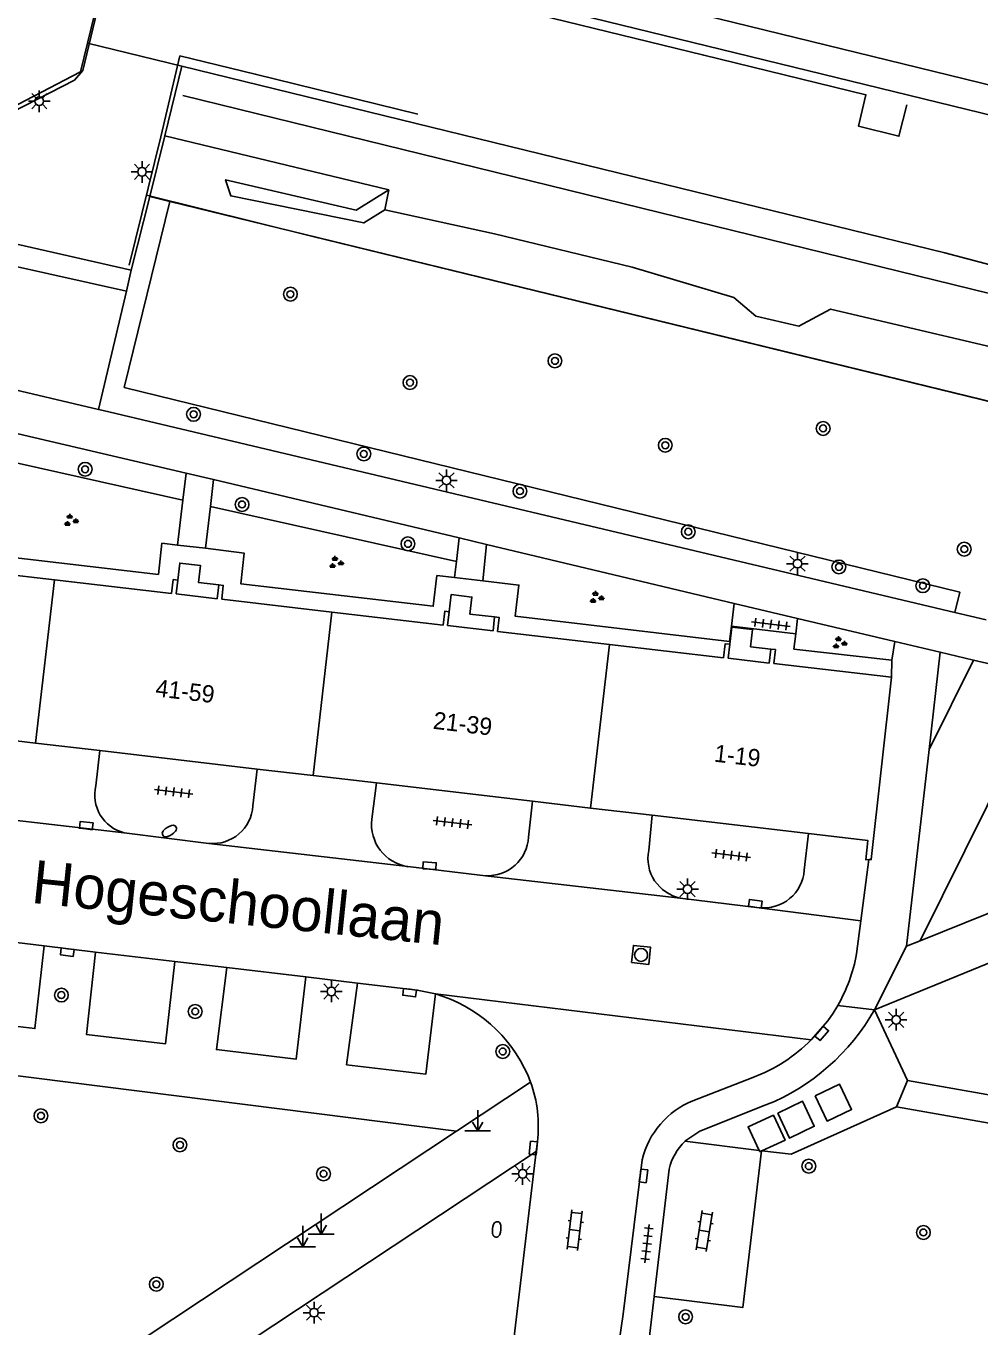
# Model space of a CAD drawing. Extents: x 131000 to 133014, y 396499 to 399001.
# Drawn here: x 131378.8 to 131434.1, y 397392.1 to 397467.5 of the extents above; entities that cross this region are included whole.
import ezdxf

# ---------------------------------------------------------------- set-up
doc = ezdxf.new("R2010")
doc.units = 0
for name, color, linetype in [('gg-afsc-hekwerk', 7, 'Continuous'), ('gg-anno-huisnummerreeks BGT', 7, 'Continuous'), ('gg-anno-openbare ruimte label', 7, 'Continuous'), ('gg-aspt-spoorlijn', 7, 'Continuous'), ('gg-bbg-hoofdgebouw', 7, 'Continuous'), ('gg-bbg-toegangstrap', 7, 'Continuous'), ('gg-bbg-tussenscheiding', 7, 'Continuous'), ('gg-knt-trap', 7, 'Continuous'), ('gg-knt-verharding', 7, 'Continuous'), ('gg-knt-verharding nz', 7, 'Continuous'), ('gg-kwrk-afval apart plaats', 7, 'Continuous'), ('gg-kwrk-keermuur', 7, 'Continuous'), ('gt-grn-groengrens', 7, 'Continuous'), ('gt-grn-weggrens', 7, 'Continuous'), ('gt-symb-boom', 7, 'Continuous'), ('gt-symb-brandkraan', 7, 'Continuous'), ('gt-symb-groenvak', 7, 'Continuous'), ('gt-symb-klinker verharding', 7, 'Continuous'), ('gt-symb-kolk', 7, 'Continuous'), ('gt-symb-lichtmast', 7, 'Continuous'), ('gt-symb-markant object', 7, 'Continuous'), ('gt-symb-rioolschacht', 7, 'Continuous'), ('gt-symb-tegel verharding', 7, 'Continuous'), ('gx-grn-maaiveld', 7, 'Continuous')]:
    doc.layers.add(name, color=color, linetype=linetype)

# ---------------------------------------------------------------- blocks, each defined once
blk = doc.blocks.new('gt0-LMAST')
at = {"layer": 'gt-symb-lichtmast'}
for p, q in [((-0.182, 0.173), (-0.447, 0.438)), ((-0.005, 0.246), (-0.005, 0.621)), ((0.172, 0.173), (0.437, 0.438)), ((-0.255, -0.004), (-0.63, -0.004)), ((-0.182, -0.181), (-0.447, -0.446)), ((-0.005, -0.254), (-0.005, -0.629)), ((0.437, -0.446), (0.172, -0.181)), ((0.245, -0.004), (0.62, -0.004))]:
    blk.add_line(p, q, dxfattribs=at)
blk.add_circle((-0.005, -0.004), 0.25, dxfattribs=at)
blk = doc.blocks.new('gt0-GRVAK')
at = {"layer": 'gt-symb-groenvak'}
for p, q in [((-0.11, 0.189), (-0.228, 0.24)), ((-0.182, 0.153), (0.088, 0.153)), ((-0.091, 0.211), (-0.156, 0.322)), ((-0.047, 0.214), (-0.047, 0.393)), ((-0.004, 0.211), (0.061, 0.322)), ((0.015, 0.189), (0.133, 0.24)), ((0.262, -0.052), (0.197, 0.059)), ((0.305, -0.049), (0.305, 0.13)), ((0.349, -0.052), (0.414, 0.059)), ((-0.245, -0.228), (-0.363, -0.177)), ((-0.318, -0.264), (-0.047, -0.264)), ((-0.226, -0.206), (-0.291, -0.095)), ((-0.183, -0.203), (-0.183, -0.024)), ((-0.139, -0.206), (-0.074, -0.095)), ((-0.12, -0.228), (-0.002, -0.177)), ((0.243, -0.074), (0.125, -0.023)), ((0.17, -0.11), (0.441, -0.11)), ((0.368, -0.074), (0.486, -0.023))]:
    blk.add_line(p, q, dxfattribs=at)
blk = doc.blocks.new('gt0-BOOM')
at = {"layer": 'gt-symb-boom'}
for radius in [0.4, 0.2]:
    blk.add_circle((0, 0), radius, dxfattribs=at)
blk = doc.blocks.new('gt0-TEG1')
at = {"layer": 'gt-symb-tegel verharding'}
for p, q in [((-1.125, 0), (1.125, 0)), ((-0.9, -0.25), (-0.9, 0.25)), ((-0.45, -0.25), (-0.45, 0.25)), ((0, -0.25), (0, 0.25)), ((0.45, -0.25), (0.45, 0.25)), ((0.9, -0.25), (0.9, 0.25))]:
    blk.add_line(p, q, dxfattribs=at)
blk = doc.blocks.new('gt0-KOLK')
at = {"layer": 'gt-symb-kolk'}
blk.add_lwpolyline([(0, 0), (0.375, 0), (0.375, 0.4), (-0.375, 0.4), (-0.375, 0), (0, 0)], dxfattribs=at)
blk = doc.blocks.new('gt0-RS')
at = {"layer": 'gt-symb-rioolschacht'}
blk.add_lwpolyline([(-0.5, -0.5), (0.5, -0.5), (0.5, 0.5), (-0.5, 0.5)], close=True, dxfattribs=at)
blk.add_circle((0, 0), 0.375, dxfattribs=at)
blk = doc.blocks.new('gt0-BR')
at = {"layer": 'gt-symb-brandkraan'}
for centre, radius, start, end in [((-0.244, 0), 0.206, 107.56694, 252.43307), ((0.599, -2.664), 3, 106.89205, 107.56694), ((0, -0.691), 0.938, 73.10799, 106.89205), ((-0.599, -2.664), 3, 72.43309, 73.10799), ((0.244, 0), 0.206, 287.56695, 72.43309), ((0.599, 2.664), 3, 252.43307, 253.10797), ((0, 0.691), 0.938, 253.10797, 286.89206), ((-0.599, 2.664), 3, 286.89206, 287.56695)]:
    blk.add_arc(centre, radius, start, end, dxfattribs=at)
blk = doc.blocks.new('gt0-KL1')
at = {"layer": 'gt-symb-klinker verharding'}
for p, q in [((-1.15, 0.3), (1.15, 0.3)), ((-1, -0.3), (-1, 0.3)), ((-0.5, 0.3), (-0.5, 0.45)), ((0, -0.3), (0, 0.3)), ((0.5, 0.3), (0.5, 0.45)), ((1, -0.3), (1, 0.3)), ((-1.15, -0.3), (1.15, -0.3)), ((-0.5, -0.45), (-0.5, -0.3)), ((0.5, -0.45), (0.5, -0.3))]:
    blk.add_line(p, q, dxfattribs=at)
blk = doc.blocks.new('gt0-MARKOB')
at = {"layer": 'gt-symb-markant object'}
for p, q in [((0, 0), (0, 1.2)), ((-0.75, 0), (0.75, 0)), ((0, 0), (-0.3, 0.52)), ((0, 0), (0.3, 0.52))]:
    blk.add_line(p, q, dxfattribs=at)

msp = doc.modelspace()

# ---------------------------------------------------------------- linework, layer by layer
at = {"layer": 'gg-afsc-hekwerk'}
for p, q in [((131387.162, 397457.367), (131386.014, 397457.647)), ((131435.8, 397445.503), (131387.162, 397457.367))]:
    msp.add_line(p, q, dxfattribs=at)
for points in [[(131353.892, 397457.611), (131365.056, 397458.817), (131372.324, 397459.563), (131378.027, 397462.531), (131381.648, 397464.396), (131382.129, 397464.958), (131383.74, 397471.737), (131384.306, 397474.097), (131389.582, 397472.809), (131398.971, 397470.529), (131408.524, 397468.185), (131418.098, 397465.833), (131427.498, 397463.55), (131427.064, 397461.73), (131429.416, 397461.143), (131429.871, 397462.969)], [(131401.536, 397462.416), (131392.118, 397464.744), (131387.751, 397465.8), (131386.636, 397461.103), (131384.811, 397453.671)], [(131385.807, 397457.729), (131395.366, 397455.361), (131441.443, 397444.108), (131439.83, 397437.429), (131442.119, 397433.65), (131448.493, 397431.059), (131449.151, 397429.9), (131458.861, 397427.605), (131478.712, 397422.919), (131490.145, 397420.194), (131491.38, 397425.028)]]:
    msp.add_lwpolyline(points, dxfattribs=at)
at = {"layer": 'gg-aspt-spoorlijn'}
for points in [[(131000, 397570.437), (131010.144, 397567.969), (131268.679, 397504.671), (131357.363, 397483.039), (131688.423, 397402.041)], [(131687.658, 397395.589), (131682.349, 397396.764), (131672.888, 397398.708), (131665.233, 397400.005), (131657.459, 397401.104), (131644.632, 397402.561), (131637.954, 397403.425), (131633.845, 397404.09), (131626.094, 397405.478), (131616.553, 397407.522), (131608.371, 397409.522), (131568.382, 397419.291), (131463.389, 397444.974), (131387.923, 397463.502)]]:
    msp.add_lwpolyline(points, dxfattribs=at)
at = {"layer": 'gg-bbg-hoofdgebouw'}
for p, q in [((131380.474, 397435.444), (131373.998, 397436.199)), ((131387.268, 397434.652), (131380.474, 397435.444)), ((131387.531, 397434.621), (131387.624, 397435.419)), ((131389.906, 397434.344), (131387.531, 397434.621)), ((131390, 397435.147), (131389.906, 397434.344)), ((131396.558, 397433.569), (131390.169, 397434.314)), ((131402.999, 397432.818), (131396.558, 397433.569)), ((131403.262, 397432.787), (131403.355, 397433.586)), ((131405.891, 397432.481), (131405.985, 397433.287)), ((131405.891, 397432.481), (131403.262, 397432.787)), ((131412.642, 397431.694), (131406.154, 397432.45)), ((131419.255, 397430.923), (131412.642, 397431.694)), ((131419.612, 397431.702), (131419.518, 397430.893)), ((131421.894, 397430.616), (131419.518, 397430.893)), ((131421.894, 397430.616), (131421.988, 397431.426)), ((131428.98, 397429.79), (131422.157, 397430.585)), ((131376.002, 397426.372), (131379.381, 397425.977)), ((131379.381, 397425.977), (131383.106, 397425.542)), ((131383.106, 397425.542), (131392.216, 397424.477)), ((131392.216, 397424.477), (131395.464, 397424.097)), ((131395.464, 397424.097), (131399.13, 397423.669)), ((131399.13, 397423.669), (131408.172, 397422.612)), ((131408.172, 397422.612), (131411.548, 397422.218)), ((131411.548, 397422.218), (131415.114, 397421.801)), ((131415.114, 397421.801), (131424.18, 397420.741))]:
    msp.add_line(p, q, dxfattribs=at)
for points in [[(131387.624, 397435.419), (131387.361, 397435.45), (131387.268, 397434.652)], [(131390.169, 397434.314), (131390.263, 397435.116), (131390, 397435.147)], [(131403.355, 397433.586), (131403.092, 397433.617), (131402.999, 397432.818)], [(131405.985, 397433.287), (131406.248, 397433.256), (131406.154, 397432.45)], [(131419.255, 397430.923), (131419.349, 397431.732), (131419.612, 397431.702)], [(131421.988, 397431.426), (131422.251, 397431.395), (131422.157, 397430.585)], [(131427.66, 397419.225), (131427.81, 397419.23), (131428.98, 397429.79)], [(131424.18, 397420.741), (131427.61, 397420.34), (131427.49, 397419.22), (131427.66, 397419.225)]]:
    msp.add_lwpolyline(points, dxfattribs=at)
at = {"layer": 'gg-bbg-toegangstrap'}
for points in [[(131387.624, 397435.419), (131387.738, 397436.413), (131388.94, 397436.275), (131388.823, 397435.286), (131390, 397435.147)], [(131403.355, 397433.586), (131403.468, 397434.58), (131404.67, 397434.443), (131404.554, 397433.456), (131405.985, 397433.287)], [(131419.612, 397431.702), (131419.727, 397432.695), (131420.929, 397432.556), (131420.812, 397431.565), (131421.988, 397431.426)]]:
    msp.add_lwpolyline(points, dxfattribs=at)
at = {"layer": 'gg-bbg-tussenscheiding'}
for p, q in [((131379.381, 397425.977), (131380.474, 397435.444)), ((131395.464, 397424.097), (131396.558, 397433.569)), ((131411.548, 397422.218), (131412.642, 397431.694))]:
    msp.add_line(p, q, dxfattribs=at)
at = {"layer": 'gg-knt-trap'}
for p, q in [((131384.919, 397453.376), (131378.297, 397454.879)), ((131377.985, 397453.659), (131384.656, 397452.165)), ((131384.656, 397452.165), (131384.919, 397453.376))]:
    msp.add_line(p, q, dxfattribs=at)
at = {"layer": 'gg-knt-verharding'}
for p, q in [((131384.656, 397452.165), (131383.032, 397445.306)), ((131376.191, 397446.921), (131383.032, 397445.306)), ((131383.032, 397445.306), (131383.309, 397445.241)), ((131383.309, 397445.241), (131432.651, 397433.548)), ((131388.105, 397441.628), (131373.708, 397444.977)), ((131387.915, 397440.055), (131388.105, 397441.628)), ((131388.105, 397441.628), (131389.694, 397441.245)), ((131389.694, 397441.245), (131389.513, 397439.697)), ((131403.933, 397437.877), (131389.694, 397441.245)), ((131387.6, 397437.449), (131387.915, 397440.055)), ((131389.513, 397439.697), (131389.228, 397437.266)), ((131403.772, 397436.505), (131403.933, 397437.877)), ((131405.518, 397437.49), (131403.933, 397437.877)), ((131405.303, 397435.389), (131405.518, 397437.49)), ((131419.87, 397434.074), (131405.518, 397437.49)), ((131403.663, 397435.577), (131403.772, 397436.505)), ((131419.87, 397434.074), (131419.711, 397432.762)), ((131419.87, 397434.074), (131423.53, 397433.201)), ((131423.43, 397432.312), (131423.53, 397433.201)), ((131423.53, 397433.201), (131429.171, 397431.874)), ((131432.651, 397433.548), (131434.477, 397433.116)), ((131429.171, 397431.874), (131429.007, 397430.777)), ((131431.157, 397425.61), (131431.799, 397431.252)), ((131431.799, 397431.252), (131433.741, 397430.792)), ((131433.741, 397430.792), (131431.157, 397425.61)), ((131433.741, 397430.792), (131438.191, 397429.738)), ((131430.634, 397414.517), (131437.503, 397428.352)), ((131383.106, 397425.542), (131382.879, 397423.502)), ((131431.157, 397425.61), (131429.86, 397414.203)), ((131391.978, 397422.346), (131392.216, 397424.477)), ((131454.768, 397424.308), (131430.634, 397414.517)), ((131399.13, 397423.669), (131398.865, 397421.572)), ((131407.949, 397420.536), (131408.172, 397422.612)), ((131415.114, 397421.801), (131414.916, 397419.76)), ((131389.43, 397420.17), (131384.516, 397420.784)), ((131423.93, 397418.61), (131424.18, 397420.741)), ((131400.959, 397418.819), (131405.456, 397418.297)), ((131427.66, 397419.225), (131427.207, 397415.685)), ((131421.31, 397416.44), (131416.742, 397417.001)), ((131427.207, 397415.685), (131426.96, 397413.76)), ((131430.634, 397414.517), (131429.86, 397414.203)), ((131382.856, 397413.865), (131379.89, 397414.226)), ((131390.46, 397412.968), (131387.455, 397413.333)), ((131398.035, 397412.078), (131395.039, 397412.437)), ((131428.004, 397410.533), (131429.908, 397406.428)), ((131407.9, 397406.75), (131408.065, 397406.337)), ((131403.774, 397403.495), (131408.065, 397406.337)), ((131420.94, 397406.6), (131417.47, 397405.26)), ((131429.908, 397406.428), (131451.008, 397402.682)), ((131335.756, 397358.44), (131403.774, 397403.495)), ((131408.393, 397402.32), (131335.175, 397353.864)), ((131408.46, 397402.88), (131408.393, 397402.32)), ((131421.314, 397402.381), (131417.012, 397402.904)), ((131415.229, 397393.918), (131416.1, 397401.3)), ((131415.229, 397393.918), (131414.94, 397391.44))]:
    msp.add_line(p, q, dxfattribs=at)
for points in [[(131373.06, 397439.134), (131375.148, 397438.888), (131374.932, 397437.101), (131386.498, 397435.755), (131386.706, 397437.554), (131387.6, 397437.449)], [(131389.228, 397437.266), (131391.468, 397436.992), (131391.28, 397435.201), (131402.428, 397433.907), (131402.644, 397435.684), (131403.663, 397435.577)], [(131419.711, 397432.762), (131419.603, 397431.865), (131407.172, 397433.334), (131407.393, 397435.139), (131405.303, 397435.389)], [(131429.007, 397430.777), (131423.33, 397431.429), (131423.43, 397432.312)], [(131428.004, 397410.533), (131453.13, 397420.793), (131451.008, 397402.682)], [(131379.89, 397414.226), (131379.35, 397409.434), (131374.074, 397410.06), (131374.613, 397414.847)], [(131387.455, 397413.333), (131386.916, 397408.561), (131382.332, 397409.103), (131382.856, 397413.865)], [(131395.039, 397412.437), (131394.492, 397407.667), (131389.862, 397408.222), (131390.46, 397412.968)], [(131402.557, 397411.449), (131401.997, 397406.791), (131397.403, 397407.342), (131398.035, 397412.078)], [(131424.334, 397408.79), (131425.3, 397409.89), (131425.597, 397410.324), (131425.871, 397410.776)], [(131429.274, 397404.901), (131423.167, 397402.156), (131421.468, 397402.362)], [(131447.58, 397397.67), (131448.33, 397401.54), (131429.274, 397404.901)], [(131406.723, 397388.711), (131406.87, 397389.49), (131408.393, 397402.32)], [(131421.453, 397402.356), (131420.372, 397393.279), (131415.229, 397393.918)], [(131414.53, 397401.84), (131413.44, 397392.88), (131412.913, 397389.321)]]:
    msp.add_lwpolyline(points, dxfattribs=at)
for centre, radius, start, end in [((131385.054, 397422.96), 2.241, 165.99821, 256.12132), ((131389.659, 397422.482), 2.323, 264.34262, 356.65224), ((131401.341, 397421.282), 2.493, 173.32709, 261.18795), ((131405.585, 397420.661), 2.368, 266.88881, 356.96615), ((131417.207, 397419.292), 2.338, 168.4582, 258.53769), ((131421.569, 397418.794), 2.368, 263.72881, 355.53731), ((131417.574, 397415.495), 9.545, 330.3722, 349.52905), ((131400.134, 397403.307), 8.495, 23.91114, 73.42764), ((131417.702, 397415.344), 9.324, 290.32303, 315.34174), ((131401.131, 397403.794), 7.386, 352.89368, 20.14312), ((131419.373, 397400.65), 4.987, 112.43198, 166.20008), ((131419.27, 397400.559), 3.255, 133.91548, 166.84126)]:
    msp.add_arc(centre, radius, start, end, dxfattribs=at)
at = {"layer": 'gg-knt-verharding nz'}
for p, q in [((131384.516, 397420.784), (131373.151, 397422.074)), ((131400.959, 397418.819), (131389.43, 397420.17)), ((131416.742, 397417.001), (131405.456, 397418.297)), ((131427.207, 397415.685), (131421.31, 397416.44)), ((131379.89, 397414.226), (131374.613, 397414.847)), ((131387.455, 397413.333), (131382.856, 397413.865)), ((131395.039, 397412.437), (131390.46, 397412.968))]:
    msp.add_line(p, q, dxfattribs=at)
msp.add_lwpolyline([(131398.035, 397412.078), (131401.5, 397411.67), (131402.557, 397411.449)], dxfattribs=at)
at = {"layer": 'gg-kwrk-afval apart plaats'}
msp.add_line((131421.468, 397402.362), (131421.453, 397402.356), dxfattribs=at)
for points in [[(131424.551, 397405.537), (131425.971, 397406.215), (131426.67, 397404.75), (131425.25, 397404.073), (131424.551, 397405.537)], [(131422.397, 397404.535), (131423.066, 397403.089), (131424.503, 397403.781), (131423.834, 397405.227), (131422.397, 397404.535)], [(131421.314, 397402.381), (131420.676, 397403.751), (131422.14, 397404.414), (131422.812, 397402.971), (131421.468, 397402.362)], [(131421.453, 397402.356), (131421.348, 397402.308), (131421.314, 397402.381)]]:
    msp.add_lwpolyline(points, dxfattribs=at)
at = {"layer": 'gg-kwrk-keermuur'}
msp.add_line((131384.919, 397453.376), (131386.014, 397457.647), dxfattribs=at)
at = {"layer": 'gt-grn-groengrens'}
for p, q in [((131387.162, 397457.367), (131384.523, 397446.583)), ((131373.52, 397443.278), (131387.915, 397440.055)), ((131389.513, 397439.697), (131403.772, 397436.505)), ((131403.774, 397403.495), (131352.273, 397409.973))]:
    msp.add_line(p, q, dxfattribs=at)
msp.add_lwpolyline([(131432.651, 397433.548), (131432.932, 397434.733), (131384.523, 397446.583)], dxfattribs=at)
at = {"layer": 'gt-grn-weggrens'}
for p, q in [((131387.6, 397437.449), (131389.228, 397437.266)), ((131403.663, 397435.577), (131405.303, 397435.389)), ((131419.711, 397432.762), (131423.43, 397432.312)), ((131429.171, 397431.874), (131431.799, 397431.252)), ((131428.98, 397429.79), (131429.007, 397430.777)), ((131429.86, 397414.203), (131428.004, 397410.533)), ((131424.334, 397408.79), (131402.557, 397411.449)), ((131428.004, 397410.533), (131425.871, 397410.776)), ((131429.908, 397406.428), (131429.274, 397404.901))]:
    msp.add_line(p, q, dxfattribs=at)
msp.add_lwpolyline([(131421.7, 397405.01), (131417.866, 397403.497), (131417.012, 397402.904)], dxfattribs=at)
msp.add_arc((131416.96, 397416.779), 12.688, 291.93565, 330.50823, dxfattribs=at)
at = {"layer": 'gx-grn-maaiveld'}
for p, q in [((131385.963, 397474.284), (131437.578, 397461.66)), ((131382.392, 397466.543), (131383.115, 397469.515)), ((131382.392, 397466.543), (131387.862, 397465.199)), ((131386.874, 397461.161), (131387.862, 397465.199)), ((131387.862, 397465.199), (131432.073, 397454.382)), ((131386.014, 397457.647), (131386.874, 397461.161)), ((131386.874, 397461.161), (131399.849, 397458.032)), ((131399.849, 397458.032), (131399.631, 397456.877))]:
    msp.add_line(p, q, dxfattribs=at)
for points in [[(131382.392, 397466.543), (131381.984, 397464.868), (131373.852, 397460.64)], [(131399.849, 397458.032), (131397.963, 397456.857), (131390.397, 397458.622), (131390.698, 397457.682), (131398.402, 397456.117), (131399.631, 397456.877)], [(131441.836, 397445.636), (131438.764, 397447.985), (131425.45, 397451.117), (131423.619, 397450.13), (131421.125, 397450.708), (131419.836, 397451.792), (131413.956, 397453.563), (131405.968, 397455.479), (131399.631, 397456.877)], [(131619.998, 397408.423), (131614.203, 397409.767), (131609.564, 397410.917), (131596.727, 397414.05), (131583.492, 397417.321), (131564.425, 397421.959), (131558.721, 397423.303), (131550.805, 397425.279), (131542.684, 397427.279), (131521.606, 397432.417), (131509.956, 397435.279), (131506.269, 397436.152), (131498.347, 397438.134), (131489.456, 397440.285), (131460.48, 397447.381), (131450.956, 397449.7), (131444.263, 397451.339), (131436.022, 397453.351), (131432.073, 397454.382)]]:
    msp.add_lwpolyline(points, dxfattribs=at)

# ---------------------------------------------------------------- block references
at = {"layer": 'gt-symb-boom'}
for p in [(131394.15, 397451.99), (131409.481, 397448.126), (131401.08, 397446.87), (131388.539, 397445.03), (131425.019, 397444.211), (131415.874, 397443.235), (131398.404, 397442.735), (131382.255, 397441.847), (131407.45, 397440.579), (131391.351, 397439.806), (131417.207, 397438.224), (131400.962, 397437.524), (131433.196, 397437.218), (131425.933, 397436.187), (131430.8, 397435.099), (131380.882, 397411.38), (131388.633, 397410.429), (131406.457, 397408.109), (131379.696, 397404.382), (131387.748, 397402.697), (131396.07, 397401.022), (131424.19, 397401.465), (131386.382, 397394.624), (131417.049, 397392.734)]:
    msp.add_blockref('gt0-BOOM', p, dxfattribs=at)
at = {"layer": 'gt-symb-boom', "rotation": 169.39794170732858}
msp.add_blockref('gt0-BOOM', (131430.829, 397397.624), dxfattribs=at)
at = {"layer": 'gt-symb-brandkraan'}
for p, rotation in [((131387.137, 397420.882), -147.04099012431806), ((131406.103, 397397.8), 83.74206608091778)]:
    msp.add_blockref('gt0-BR', p, dxfattribs=dict(at, rotation=rotation))
at = {"layer": 'gt-symb-groenvak'}
for p in [(131381.413, 397438.869), (131396.776, 397436.43), (131411.868, 397434.405), (131425.949, 397431.777)]:
    msp.add_blockref('gt0-GRVAK', p, dxfattribs=at)
at = {"layer": 'gt-symb-klinker verharding'}
for p, rotation in [((131410.63, 397397.76), -96.7767828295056), ((131418.128, 397397.704), 81.08396326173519)]:
    msp.add_blockref('gt0-KL1', p, dxfattribs=dict(at, rotation=rotation))
at = {"layer": 'gt-symb-kolk'}
for p, rotation in [((131382.297, 397421.004), -6.606034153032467), ((131402.2, 397418.676), -3.78359025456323), ((131421.062, 397416.47), -8.049061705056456), ((131381.242, 397414.065), 173.10945167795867), ((131401.082, 397411.719), 172.81812146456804), ((131424.787, 397409.284), -130.70074480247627), ((131408.427, 397402.496), 84.14690869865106), ((131414.416, 397400.927), -97.29556014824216)]:
    msp.add_blockref('gt0-KOLK', p, dxfattribs=dict(at, rotation=rotation))
at = {"layer": 'gt-symb-lichtmast'}
for p in [(131379.605, 397463.175), (131385.556, 397459.078), (131403.2, 397441.207), (131423.535, 397436.379), (131417.17, 397417.519), (131396.528, 397411.593), (131429.254, 397409.954), (131407.614, 397401.02), (131395.523, 397392.98)]:
    msp.add_blockref('gt0-LMAST', p, dxfattribs=at)
at = {"layer": 'gt-symb-markant object'}
for p in [(131405.003, 397403.504), (131395.937, 397397.52), (131394.862, 397396.8)]:
    msp.add_blockref('gt0-MARKOB', p, dxfattribs=at)
at = {"layer": 'gt-symb-rioolschacht', "rotation": -6.1439957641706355}
msp.add_blockref('gt0-RS', (131414.473, 397413.704), dxfattribs=at)
at = {"layer": 'gt-symb-tegel verharding'}
for p, rotation in [((131421.99, 397432.868), -6.776782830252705), ((131387.384, 397423.153), -6.6629636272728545), ((131403.542, 397421.366), -6.662963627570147), ((131419.697, 397419.483), -6.662963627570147), ((131414.817, 397396.976), 83.28012011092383)]:
    msp.add_blockref('gt0-TEG1', p, dxfattribs=dict(at, rotation=rotation))

# ---------------------------------------------------------------- texts
at = {"layer": 'gg-anno-huisnummerreeks BGT'}
for s, p in [('41-59', (131386.296, 397428.693)), ('21-39', (131402.381, 397426.813)), ('1-19', (131418.666, 397424.91))]:
    msp.add_text(s, height=1, rotation=353.3, dxfattribs=at).set_placement(p)
at = {"layer": 'gg-anno-openbare ruimte label'}
msp.add_text('Hogeschoollaan', height=2.5, rotation=354.1, dxfattribs=at).set_placement((131379.083, 397416.729))

doc.saveas('drawing.dxf')
